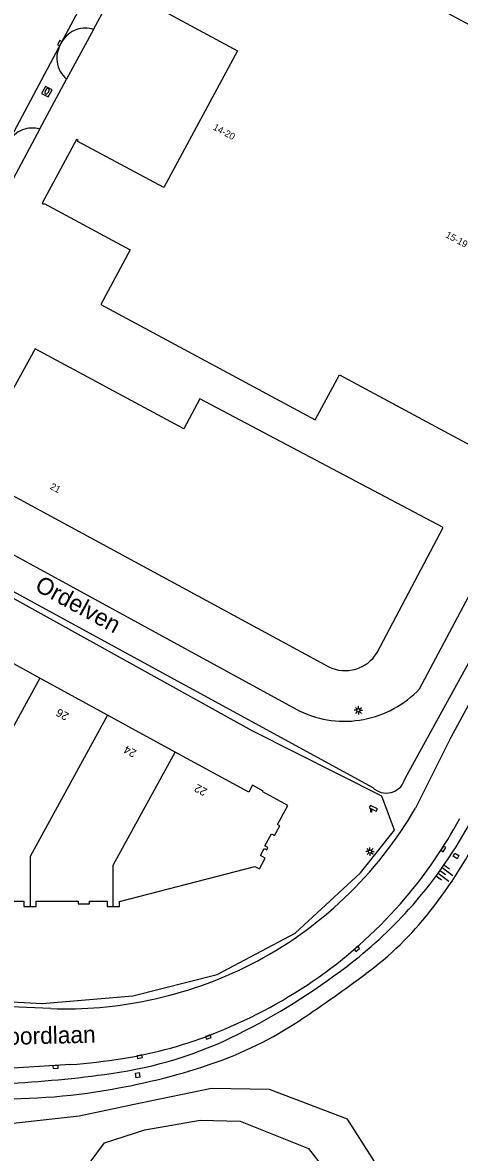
# Model space of a CAD drawing. Extents: x 136000 to 138005, y 398500 to 400500.
# Drawn here: x 136948.9 to 137013.2, y 398828.7 to 398995.2 of the extents above; entities that cross this region are included whole.
import ezdxf

# ---------------------------------------------------------------- set-up
doc = ezdxf.new("R2010")
doc.units = 0
for name, color, linetype in [('gg-anno-huisnummerreeks BGT', 7, 'Continuous'), ('gg-anno-openbare ruimte label', 7, 'Continuous'), ('gg-bbg-hoofdgebouw', 7, 'Continuous'), ('gg-knt-BGT kruinlijn', 7, 'Continuous'), ('gg-knt-bovenkant onderkant talud', 7, 'Continuous'), ('gg-knt-bronhoudergrens', 7, 'Continuous'), ('gg-knt-verharding', 7, 'Continuous'), ('gg-kwrk-uitstroombak niveau min 01', 7, 'Continuous'), ('gt-anno-plantopografie huisnummer', 7, 'Continuous'), ('gt-bbg-plantopografie pand', 7, 'Continuous'), ('gt-bbg-plantopografie tussenscheiding', 7, 'Continuous'), ('gt-symb-brandkraan', 7, 'Continuous'), ('gt-symb-camera', 7, 'Continuous'), ('gt-symb-kolk', 7, 'Continuous'), ('gt-symb-lichtmast', 7, 'Continuous'), ('gt-symb-talud symbool', 7, 'Continuous')]:
    doc.layers.add(name, color=color, linetype=linetype)

# ---------------------------------------------------------------- blocks, each defined once
blk = doc.blocks.new('gt0-BR')
at = {"layer": 'gt-symb-brandkraan'}
for centre, radius, start, end in [((-0.24, 0), 0.206, 107.5669, 252.4331), ((0.6, -2.66), 3, 106.892, 107.5669), ((0, -0.69), 0.938, 73.108, 106.892), ((-0.6, -2.66), 3, 72.4331, 73.108), ((0.24, 0), 0.206, 287.567, 72.4331), ((0.6, 2.66), 3, 252.4331, 253.108), ((0, 0.69), 0.938, 253.108, 286.8921), ((-0.6, 2.66), 3, 286.8921, 287.567)]:
    blk.add_arc(centre, radius, start, end, dxfattribs=at)
blk = doc.blocks.new('gt0-KOLK')
at = {"layer": 'gt-symb-kolk'}
blk.add_lwpolyline([(0, 0), (0.37, 0), (0.37, 0.4), (-0.38, 0.4), (-0.38, 0), (0, 0)], dxfattribs=at)
blk = doc.blocks.new('gt0-LMAST')
at = {"layer": 'gt-symb-lichtmast'}
for p, q in [((-0.18, 0.17), (-0.45, 0.44)), ((-0.01, 0.25), (-0.01, 0.62)), ((0.17, 0.17), (0.44, 0.44)), ((-0.26, 0), (-0.63, 0)), ((-0.18, -0.18), (-0.45, -0.45)), ((-0.01, -0.25), (-0.01, -0.63)), ((0.44, -0.45), (0.17, -0.18)), ((0.24, 0), (0.62, 0))]:
    blk.add_line(p, q, dxfattribs=at)
blk.add_circle((-0.01, 0), 0.25, dxfattribs=at)
blk = doc.blocks.new('gt0-CAMERA')
at = {"layer": 'gt-symb-camera'}
for points in [[(0.07, 0.48), (0.75, 0.16), (0.92, 0.51), (-0.12, 1), (-0.28, 0.65), (-0.07, 0.55)], [(0.07, 0.48), (0.07, 0), (-0.07, 0), (-0.07, 0.55)]]:
    blk.add_lwpolyline(points, dxfattribs=at)
blk = doc.blocks.new('gt0-TALUD_1')
at = {"layer": 'gt-symb-talud symbool'}
for p, q in [((-1, -1), (-1, 0)), ((-0.5, -2), (-0.5, 0)), ((0, -1), (0, 0)), ((0.5, -2), (0.5, 0)), ((1, -1), (1, 0))]:
    blk.add_line(p, q, dxfattribs=at)

msp = doc.modelspace()

# ---------------------------------------------------------------- linework, layer by layer
at = {"layer": 'gg-bbg-hoofdgebouw'}
for points in [[(137021.47, 398991.25), (136989.84, 399008.3), (136985.51, 399000.21), (136972.83, 399007), (136972.92, 399007.16), (136972.64, 399007.3), (136967.58, 398997.91), (136967.84, 398997.76), (136967.9, 398997.88), (136980.57, 398991.06), (136969.72, 398970.9), (136957.07, 398977.71), (136957.12, 398977.81), (136956.84, 398977.97), (136951.78, 398968.58), (136952.05, 398968.43)], [(136952.05, 398968.43), (136952.12, 398968.56), (136964.78, 398961.73), (136960.43, 398953.66), (136992.03, 398936.64), (136995.58, 398943.28), (137016.83, 398931.83)], [(137001.13, 398902.36), (137010.88, 398920.78), (136975.03, 398939.75), (136972.68, 398935.32), (136950.77, 398947.14), (136940.8, 398929.08), (136994, 398900.25)]]:
    msp.add_lwpolyline(points, dxfattribs=at)
for centre, radius, start, end in [((136996.43, 398905.15), 5.46, 286.5235, 329.365), ((136996.43, 398905.13), 5.45, 243.5278, 286.6047)]:
    msp.add_arc(centre, radius, start, end, dxfattribs=at)
at = {"layer": 'gg-knt-BGT kruinlijn'}
for centre, radius, start, end in [((136956.42, 398908.92), 66.43, 317.978, 331.3497), ((136956.42, 398908.92), 66.43, 307.2906, 317.9811), ((136935.29, 398936.65), 101.29, 296.6095, 307.2963), ((136953.73, 398899.84), 60.12, 277.8781, 296.6081), ((136937.75, 399015.23), 176.62, 272.7741, 277.883)]:
    msp.add_arc(centre, radius, start, end, dxfattribs=at)
at = {"layer": 'gg-knt-bovenkant onderkant talud'}
for centre, radius, start, end in [((136954.06, 398907.31), 69.78, 321.8132, 333.9638), ((136969.75, 398894.98), 49.82, 306.6523, 321.799), ((136856.72, 399046.99), 239.25, 303.8251, 306.6391), ((136958.43, 398895.2), 56.54, 288.5338, 303.8157), ((136945.27, 398934.47), 97.95, 279.1831, 288.5362), ((136945.26, 398934.47), 97.95, 267.6835, 279.1855)]:
    msp.add_arc(centre, radius, start, end, dxfattribs=at)
at = {"layer": 'gg-knt-bronhoudergrens'}
for points in [[(136934.96, 398851.53), (136951.82, 398850.61), (136965.15, 398851.72), (136977.56, 398854.87), (136989.04, 398860.98), (136998.67, 398869.87), (137003.67, 398876.17), (137001.82, 398881.17), (136982.74, 398890.8), (136945.33, 398911.54)], [(136985.28, 398837.94), (136976.72, 398838.09), (136966.26, 398835.9), (136957.25, 398834.01), (136942.62, 398832.38)], [(137003.34, 398805.99), (137004.13, 398813.33), (137002.55, 398824.45), (136996.79, 398833.57), (136985.28, 398837.94)], [(136980.95, 398833.24), (136991.04, 398829.21), (136996.59, 398822.06), (136996, 398808.37), (136994.01, 398795.08), (136990.64, 398793.49), (136977.34, 398800.43), (136971.79, 398802.42), (136963.65, 398802.42), (136961.07, 398808.57), (136961.67, 398814.92), (136961.07, 398824.05), (136958.89, 398827.22), (136960.96, 398830.06)], [(136960.96, 398830.06), (136966.94, 398831.97), (136975.09, 398833.39), (136980.95, 398833.24)]]:
    msp.add_lwpolyline(points, dxfattribs=at)
at = {"layer": 'gg-knt-verharding'}
for p, q in [((136954.67, 398992.29), (136962.26, 399006.57)), ((136959.36, 398994.21), (136963.36, 399001.63)), ((136959.36, 398994.21), (136955.4, 398986.89)), ((136946.85, 398977.58), (136954.67, 398992.29)), ((136954.46, 398991.88), (136954.67, 398992.29)), ((136951.44, 398979.53), (136955.4, 398986.89)), ((136951.44, 398979.53), (136947.51, 398972.2)), ((136989.81, 398893.68), (136929.3, 398926.71)), ((136927.18, 398922.47), (137000.49, 398882.45)), ((137007.39, 398896.98), (137018.94, 398918.84)), ((136955.99, 398841.6), (136938.12, 398840.48))]:
    msp.add_line(p, q, dxfattribs=at)
for points in [[(136951.71, 398984.77), (136952.71, 398984.29), (136953.27, 398985.31), (136952.27, 398985.79), (136951.71, 398984.77)], [(137005.13, 398883.43), (137005.33, 398883.88), (137023.61, 398917.21), (137036.24, 398940.44), (137053.68, 398972.99), (137056.04, 398977.39)], [(137058.25, 398975.38), (137038.52, 398938.9), (137011.96, 398889.84), (137006.8, 398879.41)], [(136953.09, 398849.86), (136935.32, 398850.6), (136928.76, 398850.89)]]:
    msp.add_lwpolyline(points, dxfattribs=at)
for centre, radius, start, end in [((136958.17, 398990.42), 3.97, 108.3824, 151.8618), ((136958.17, 398990.43), 3.96, 72.5044, 108.4341), ((136957.91, 398989.94), 3.95, 150.6467, 187.419), ((136957.9, 398989.94), 3.94, 187.3612, 230.6715), ((136950.37, 398975.67), 4, 111.1234, 151.5871), ((136950.36, 398975.69), 3.98, 74.2613, 111.109), ((136996.32, 398907.47), 15.24, 280.6118, 316.5313), ((136996.32, 398907.46), 15.24, 244.701, 280.618), ((137002.48, 398884.48), 2.85, 284.2181, 338.4032), ((137002.48, 398884.48), 2.85, 225.5401, 284.1947), ((136954.56, 398909.94), 60.5, 313.6627, 329.6913), ((136952.93, 398910.54), 68.64, 319.6794, 331.5855), ((136956.03, 398908.36), 58.34, 296.9798, 313.6966), ((136953.11, 398910.48), 68.46, 305.2075, 319.6203), ((136955.06, 398910.44), 60.64, 281.8067, 296.9013), ((136949.97, 398915), 73.97, 291.9131, 305.1794), ((136955.19, 398910.14), 60.32, 268.0082, 281.7479), ((136953.37, 398906.49), 64.81, 279.1241, 291.9292), ((136949, 398933.71), 92.37, 274.3367, 279.1229)]:
    msp.add_arc(centre, radius, start, end, dxfattribs=at)
at = {"layer": 'gg-kwrk-uitstroombak niveau min 01'}
for points in [[(137012.31, 398872.31), (137012.58, 398872.77), (137013.18, 398872.42), (137012.92, 398871.96), (137012.31, 398872.31)], [(136965.55, 398840.35), (136966.08, 398840.42), (136966.18, 398839.73), (136965.65, 398839.66), (136965.55, 398840.35)]]:
    msp.add_lwpolyline(points, dxfattribs=at)
at = {"layer": 'gt-bbg-plantopografie pand'}
for p, q in [((136951.45, 398898.57), (136941.48, 398904.02)), ((136961.42, 398893.11), (136951.45, 398898.57)), ((136971.38, 398887.66), (136961.42, 398893.11))]:
    msp.add_line(p, q, dxfattribs=at)
for points in [[(136962.27, 398864.9), (136963.17, 398864.9), (136963.17, 398865.65), (136983.13, 398870.81), (136983.79, 398870.45), (136984.65, 398872.03), (136983.95, 398872.41), (136984.52, 398873.45), (136984.87, 398873.26), (136985.06, 398873.61), (136984.61, 398873.86), (136985.57, 398875.61), (136986.02, 398875.37), (136986.81, 398876.81), (136986.46, 398877.01), (136987.98, 398879.78), (136984.3, 398881.79), (136984.37, 398881.93), (136982.79, 398882.79), (136982.22, 398881.74), (136971.38, 398887.66)], [(136937.77, 398864.9), (136938.67, 398864.9), (136938.67, 398865.7), (136944.87, 398865.7), (136944.87, 398865.3), (136946.52, 398865.3), (136946.52, 398865.7), (136949.12, 398865.7), (136949.12, 398864.9), (136950.02, 398864.9)], [(136950.02, 398864.9), (136950.92, 398864.9), (136950.92, 398865.7), (136957.12, 398865.7), (136957.12, 398865.3), (136958.77, 398865.3), (136958.77, 398865.7), (136961.37, 398865.7), (136961.37, 398864.9), (136962.27, 398864.9)]]:
    msp.add_lwpolyline(points, dxfattribs=at)
at = {"layer": 'gt-bbg-plantopografie tussenscheiding'}
for points in [[(136951.45, 398898.57), (136937.77, 398873.55), (136937.77, 398864.9)], [(136961.42, 398893.11), (136950.02, 398872.27), (136950.02, 398864.9)], [(136962.27, 398864.9), (136962.27, 398870.99), (136971.38, 398887.66)]]:
    msp.add_lwpolyline(points, dxfattribs=at)

# ---------------------------------------------------------------- block references
at = {"layer": 'gt-symb-brandkraan', "rotation": 57.926181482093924}
msp.add_blockref('gt0-BR', (136952.52, 398985.09), dxfattribs=at)
at = {"layer": 'gt-symb-camera'}
msp.add_blockref('gt0-CAMERA', (137000.25, 398878.82), dxfattribs=at)
at = {"layer": 'gt-symb-kolk'}
for p, rotation in [((136954.57, 398992.07), 62.30534976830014), ((137010.72, 398873.5), -123.1148684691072), ((136998.01, 398858.8), -140.30291807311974), ((136976.21, 398845.85), -159.36745467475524), ((136966.12, 398842.96), -169.67133472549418), ((136953.76, 398841.46), -177.053374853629)]:
    msp.add_blockref('gt0-KOLK', p, dxfattribs=dict(at, rotation=rotation))
at = {"layer": 'gt-symb-lichtmast'}
for p in [(136998.38, 398893.83), (137000.09, 398873.01)]:
    msp.add_blockref('gt0-LMAST', p, dxfattribs=at)
at = {"layer": 'gt-symb-talud symbool', "xscale": 1.0001124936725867, "yscale": 1.000112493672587, "rotation": 53.98947459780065}
msp.add_blockref('gt0-TALUD_1', (137010.39, 398870.18), dxfattribs=at)

# ---------------------------------------------------------------- texts
at = {"layer": 'gg-anno-huisnummerreeks BGT'}
for s, rotation, p in [('14-20', 331.7, (136976.86, 398979.49)), ('15-19', 331.7, (137011.11, 398963.62)), ('21', 331.6, (136952.87, 398926.52))]:
    msp.add_text(s, height=1, rotation=rotation, dxfattribs=at).set_placement(p)
at = {"layer": 'gg-anno-openbare ruimte label'}
for s, rotation, p in [('Ordelven', 331.3, (136950.56, 398911.61)), ('Koningsoordlaan', 1.5, (136934.62, 398844.19))]:
    msp.add_text(s, height=2.5, rotation=rotation, dxfattribs=at).set_placement(p)
at = {"layer": 'gt-anno-plantopografie huisnummer'}
for s, p in [('26', (136955.85, 398893.31)), ('24', (136965.81, 398887.86)), ('22', (136976.21, 398882.17))]:
    msp.add_text(s, height=1.2, rotation=151.3232, dxfattribs=at).set_placement(p)

doc.saveas('drawing.dxf')
